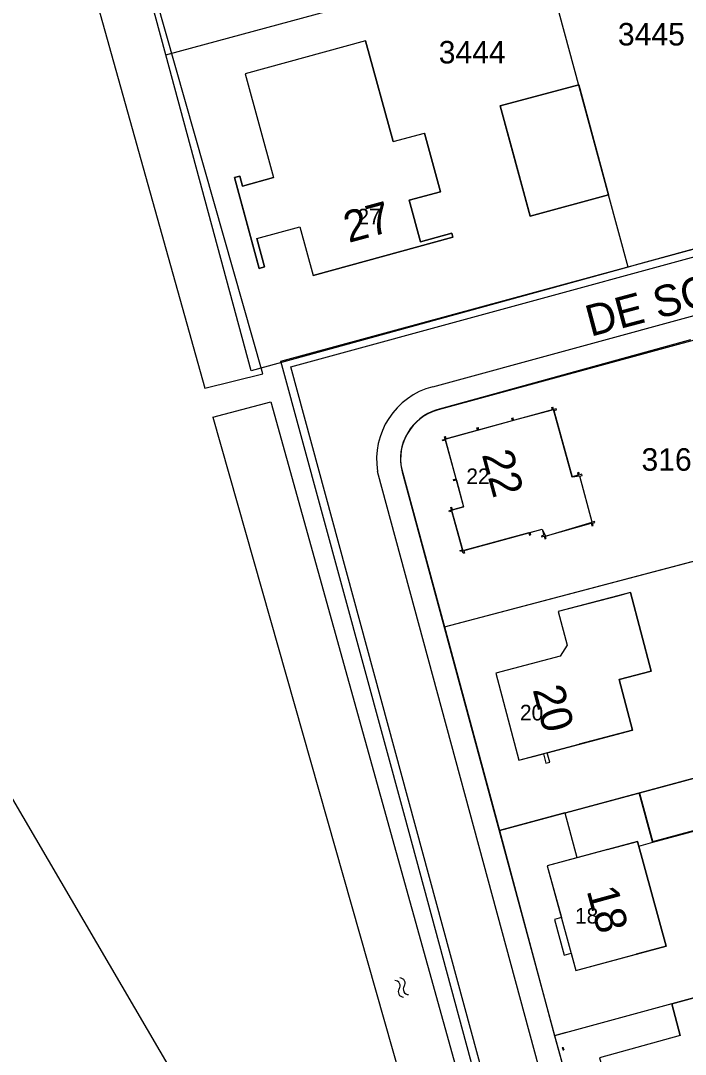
# Model space of a CAD drawing. Extents: x 148816 to 151297, y 399515 to 402500.
# Drawn here: x 150875.2 to 150928.4, y 401098.8 to 401181.5 of the extents above; entities that cross this region are included whole.
import ezdxf

# ---------------------------------------------------------------- set-up
doc = ezdxf.new("R2010")
doc.units = 0
for name, color, linetype in [('B01 Hoofdgebouw  [T] Norm', 7, 'Continuous'), ('B01 Hoofdgebouw secundair [T] Gem', 7, 'Continuous'), ('B01 hoofgebouw', 7, 'Continuous'), ('B02 Bijgebouw  [T] Norm', 7, 'Continuous'), ('G01 perceelsgrens', 7, 'Continuous'), ('S02 Open verharding  Norm', 7, 'Continuous'), ('S05 Water  Norm', 7, 'Continuous'), ('T04 Haag heg  [D] Gem', 7, 'Continuous'), ('T09 Insteek water  [T] Norm', 7, 'Continuous'), ('V00 Kant verharding algemeen  [D] Gem', 7, 'Continuous'), ('V00 Kant verharding algemeen  [T] Norm', 7, 'Continuous'), ('V00 Kant verharding algemeen secundair  [T] Norm', 7, 'Continuous'), ('Z01 perceelnummer', 7, 'Continuous'), ('Z02 huisnummer', 7, 'Continuous'), ('Z02 Huisnummer  [Tekst] Norm', 7, 'Continuous'), ('Z06 straatnaam', 7, 'Continuous')]:
    doc.layers.add(name, color=color, linetype=linetype)

msp = doc.modelspace()

# ---------------------------------------------------------------- linework, layer by layer
at = {"layer": 'B01 Hoofdgebouw  [T] Norm'}
for p, q in [((150902.844, 401179.893), (150893.206, 401177.268)), ((150902.844, 401179.893), (150905.038, 401171.837)), ((150893.206, 401177.268), (150895.469, 401168.961)), ((150905.038, 401171.837), (150907.556, 401172.523)), ((150907.556, 401172.523), (150908.833, 401167.834)), ((150892.361, 401168.955), (150892.776, 401169.068)), ((150894.337, 401161.699), (150892.361, 401168.955)), ((150892.776, 401169.068), (150892.989, 401168.286)), ((150892.989, 401168.286), (150895.469, 401168.961)), ((150908.833, 401167.834), (150906.324, 401167.151)), ((150906.324, 401167.151), (150907.221, 401163.832)), ((150894.132, 401164.089), (150897.577, 401165.027)), ((150897.577, 401165.027), (150898.636, 401161.139)), ((150894.132, 401164.089), (150894.752, 401161.812)), ((150894.752, 401161.812), (150894.337, 401161.699)), ((150914.68, 401149.546), (150917.792, 401150.389)), ((150917.882, 401150.414), (150917.828, 401150.607)), ((150918.075, 401150.468), (150917.882, 401150.414)), ((150917.909, 401150.318), (150918.102, 401150.372)), ((150917.909, 401150.318), (150919.364, 401145.014)), ((150918.102, 401150.372), (150918.075, 401150.468)), ((150911.891, 401148.775), (150914.598, 401149.525)), ((150914.68, 401149.546), (150914.635, 401149.741)), ((150909.286, 401148.067), (150911.804, 401148.748)), ((150911.891, 401148.775), (150911.836, 401148.967)), ((150909.22, 401147.953), (150909.027, 401147.9)), ((150910.077, 401144.854), (150909.22, 401147.953)), ((150909.286, 401148.067), (150909.231, 401148.259)), ((150919.899, 401145.368), (150919.803, 401145.342)), ((150919.803, 401145.342), (150919.856, 401145.149)), ((150919.951, 401145.175), (150919.899, 401145.368)), ((150910.101, 401144.77), (150909.909, 401144.714)), ((150910.101, 401144.77), (150910.677, 401142.638)), ((150919.856, 401145.149), (150919.364, 401145.014)), ((150920.144, 401145.227), (150919.951, 401145.175)), ((150919.976, 401145.082), (150920.169, 401145.134)), ((150920.965, 401141.412), (150919.976, 401145.082)), ((150920.169, 401145.134), (150920.144, 401145.227)), ((150909.735, 401142.287), (150909.543, 401142.233)), ((150910.596, 401139.181), (150909.735, 401142.287)), ((150909.801, 401142.397), (150909.748, 401142.59)), ((150909.801, 401142.397), (150910.677, 401142.638)), ((150917.217, 401140.292), (150920.894, 401141.308)), ((150921.158, 401141.464), (150920.965, 401141.412)), ((150920.99, 401141.319), (150921.183, 401141.371)), ((150921.038, 401141.142), (150920.99, 401141.319)), ((150921.183, 401141.371), (150921.158, 401141.464)), ((150915.903, 401140.556), (150910.69, 401139.124)), ((150915.992, 401140.582), (150916.968, 401140.843)), ((150915.992, 401140.582), (150916.042, 401140.388)), ((150917.096, 401140.365), (150916.904, 401140.309)), ((150916.968, 401140.843), (150917.096, 401140.365)), ((150916.904, 401140.309), (150916.932, 401140.213)), ((150917.217, 401140.292), (150917.266, 401140.098)), ((150910.69, 401139.124), (150910.742, 401138.931)), ((150924.746, 401119.734), (150918.796, 401118.124)), ((150928.007, 401100.334), (150921.561, 401098.547))]:
    msp.add_line(p, q, dxfattribs=at)
for points in [[(150907.221, 401163.832), (150909.73, 401164.513), (150909.819, 401164.185), (150898.636, 401161.139)], [(150917.792, 401150.389), (150917.739, 401150.582), (150917.828, 401150.607)], [(150914.598, 401149.525), (150914.545, 401149.72), (150914.635, 401149.741)], [(150911.804, 401148.748), (150911.749, 401148.942), (150911.836, 401148.967)], [(150909.027, 401147.9), (150909.003, 401147.987), (150909.195, 401148.042), (150909.143, 401148.234), (150909.231, 401148.259)], [(150909.909, 401144.714), (150909.884, 401144.8), (150910.077, 401144.854)], [(150909.543, 401142.233), (150909.519, 401142.318), (150909.713, 401142.373), (150909.66, 401142.566), (150909.748, 401142.59)], [(150920.894, 401141.308), (150920.947, 401141.116), (150921.038, 401141.142)], [(150915.903, 401140.556), (150915.957, 401140.366), (150916.042, 401140.388)], [(150916.932, 401140.213), (150917.124, 401140.268), (150917.182, 401140.077), (150917.266, 401140.098)], [(150910.742, 401138.931), (150910.656, 401138.908), (150910.602, 401139.1), (150910.423, 401139.043), (150910.401, 401139.129), (150910.596, 401139.181)], [(150913.262, 401129.315), (150915.102, 401122.364), (150917.068, 401122.88), (150917.267, 401122.122), (150917.57, 401122.212), (150917.374, 401122.96), (150924.194, 401124.749), (150923.128, 401128.812), (150925.691, 401129.485), (150924.043, 401135.762), (150918.249, 401134.241), (150918.952, 401131.562), (150918.405, 401130.676), (150913.262, 401129.315)], [(150917.371, 401113.916), (150918.504, 401109.773), (150917.943, 401109.616), (150918.72, 401106.756), (150919.287, 401106.911), (150919.663, 401105.536), (150926.886, 401107.484), (150924.594, 401115.864), (150917.371, 401113.916)]]:
    msp.add_lwpolyline(points, dxfattribs=at)
at = {"layer": 'B01 Hoofdgebouw secundair [T] Gem'}
for p, q in [((150919.757, 401114.56), (150918.796, 401118.124)), ((150924.695, 401115.494), (150925.811, 401115.799))]:
    msp.add_line(p, q, dxfattribs=at)
at = {"layer": 'B01 hoofgebouw'}
for points in [[(150905.038, 401171.837), (150902.844, 401179.893), (150893.206, 401177.268), (150895.469, 401168.961), (150892.989, 401168.286), (150892.776, 401169.068), (150892.361, 401168.955), (150893.023, 401166.523)], [(150920.967, 401172.404), (150919.89, 401176.392), (150913.615, 401174.697)], [(150913.615, 401174.697), (150914.697, 401170.696)], [(150893.023, 401166.523), (150894.337, 401161.699), (150894.752, 401161.812), (150894.132, 401164.089), (150897.577, 401165.027), (150898.636, 401161.139), (150909.819, 401164.185), (150909.73, 401164.513), (150907.221, 401163.832), (150906.324, 401167.151), (150908.833, 401167.834), (150907.556, 401172.523)], [(150905.038, 401171.837), (150907.556, 401172.523)], [(150914.697, 401170.696), (150916.002, 401165.869), (150922.271, 401167.577), (150920.967, 401172.404)], [(150919.205, 401145.593), (150917.883, 401150.414), (150909.196, 401148.042), (150910.677, 401142.638), (150909.711, 401142.372), (150910.617, 401139.104), (150914.242, 401140.093)], [(150919.36, 401145.01), (150919.205, 401145.593)], [(150914.242, 401140.093), (150916.97, 401140.84), (150917.22, 401140.29), (150920.97, 401141.41), (150919.98, 401145.08), (150919.36, 401145.01)], [(150923.085, 401135.51), (150918.249, 401134.241), (150918.952, 401131.562), (150918.405, 401130.676), (150913.262, 401129.315), (150915.102, 401122.364), (150919.938, 401123.632)], [(150924.04, 401135.76), (150925.69, 401129.49), (150923.13, 401128.81), (150924.19, 401124.75), (150919.938, 401123.632)], [(150924.04, 401135.76), (150923.085, 401135.51)], [(150931.944, 401121.688), (150933, 401117.768), (150925.787, 401115.825), (150924.731, 401119.745)], [(150924.869, 401119.782), (150932.089, 401121.727)], [(150922.198, 401115.217), (150924.59, 401115.86), (150926.89, 401107.48), (150924.49, 401106.837)], [(150922.198, 401115.217), (150917.371, 401113.916), (150919.663, 401105.536), (150924.49, 401106.837)], [(150917.371, 401113.916), (150919.663, 401105.536)], [(150936.218, 401101.87), (150935.335, 401105.069), (150927.334, 401102.882), (150928.007, 401100.334), (150921.561, 401098.547), (150924.698, 401087.283), (150929.515, 401088.624), (150930.938, 401083.523), (150926.122, 401082.179), (150929.262, 401070.925), (150934.935, 401072.508), (150936.345, 401067.39), (150930.689, 401065.818), (150933.823, 401054.544), (150938.64, 401055.883)]]:
    msp.add_lwpolyline(points, dxfattribs=at)
at = {"layer": 'B02 Bijgebouw  [T] Norm'}
msp.add_lwpolyline([(150919.89, 401176.392), (150922.271, 401167.577), (150916.002, 401165.869), (150913.615, 401174.697)], close=True, dxfattribs=at)
for points in [[(150924.746, 401119.734), (150925.811, 401115.799), (150933.032, 401117.746), (150931.967, 401121.681), (150924.746, 401119.734)], [(150928.007, 401100.334), (150927.334, 401102.882), (150935.335, 401105.069), (150936.218, 401101.87)]]:
    msp.add_lwpolyline(points, dxfattribs=at)
at = {"layer": 'G01 perceelsgrens'}
for points in [[(150886.852, 401178.79), (150881.645, 401198.072)], [(150886.852, 401178.79), (150917.041, 401186.96)], [(150923.839, 401161.8), (150922.271, 401167.577), (150917.558, 401185.031)], [(150867.484, 401063.591), (150896.36, 401082.065), (150838.485, 401180.991), (150832.813, 401178.286), (150815.39, 401172.118), (150803.81, 401167.588), (150779.569, 401157.424), (150759.776, 401147.862), (150728.816, 401128.513), (150702.021, 401111.459), (150779.189, 401007.103), (150815.732, 401030.482)], [(150893.683, 401153.5), (150886.852, 401178.79)], [(150945.069, 401167.627), (150924.477, 401161.975)], [(150924.477, 401161.975), (150923.839, 401161.8)], [(150923.839, 401161.8), (150893.683, 401153.5)], [(150928.83, 401155.98), (150908.55, 401150.39)], [(150905.73, 401145.6), (150909.14, 401133.02)], [(150909.14, 401133.02), (150933.3, 401139.4)], [(150909.14, 401133.02), (150913.54, 401116.73)], [(150913.54, 401116.73), (150937.67, 401123.23)], [(150913.54, 401116.73), (150917.95, 401100.32)], [(150942.106, 401106.909), (150917.95, 401100.32)], [(150917.95, 401100.32), (150920.22, 401092.16)]]:
    msp.add_lwpolyline(points, dxfattribs=at)
msp.add_arc((150909.754, 401146.456), 4.114, 107.01975, 192.00735, dxfattribs=at)
at = {"layer": 'S02 Open verharding  Norm'}
for p, q in [((150918.57, 401099.389), (150918.632, 401099.168)), ((150918.588, 401099.326), (150918.573, 401099.322)), ((150918.574, 401099.375), (150918.632, 401099.391)), ((150918.615, 401099.23), (150918.6, 401099.226)), ((150918.659, 401099.295), (150918.601, 401099.278)), ((150918.628, 401099.405), (150918.69, 401099.184)), ((150918.628, 401099.182), (150918.686, 401099.198)), ((150918.66, 401099.347), (150918.646, 401099.343)), ((150918.687, 401099.25), (150918.673, 401099.246))]:
    msp.add_line(p, q, dxfattribs=at)
at = {"layer": 'S05 Water  Norm'}
for centre, start, end in [((150905.578, 401104.523), 325.27737, 89.1324), ((150905.178, 401104.317), 325.27737, 89.1324), ((150905.877, 401103.833), 145.27737, 269.13239), ((150906.277, 401104.039), 145.27737, 269.13239)]:
    msp.add_arc(centre, 0.425, start, end, dxfattribs=at)
at = {"layer": 'T04 Haag heg  [D] Gem'}
for p, q in [((150909.14, 401133.02), (150933.3, 401139.4)), ((150918.79, 401118.145), (150913.54, 401116.73))]:
    msp.add_line(p, q, dxfattribs=at)
at = {"layer": 'T09 Insteek water  [T] Norm'}
for p, q in [((150894.63, 401153.277), (150879.221, 401207.46)), ((150875.957, 401202.254), (150889.977, 401152.108)), ((150889.977, 401152.108), (150894.63, 401153.277)), ((150890.632, 401149.81), (150895.265, 401151.013)), ((150895.265, 401151.013), (150911.166, 401093.829)), ((150890.632, 401149.81), (150906.286, 401094.676))]:
    msp.add_line(p, q, dxfattribs=at)
at = {"layer": 'V00 Kant verharding algemeen  [D] Gem'}
msp.add_line((150917.939, 401100.335), (150918.904, 401100.597), dxfattribs=at)
at = {"layer": 'V00 Kant verharding algemeen  [T] Norm'}
for p, q in [((150950.103, 401161.684), (150908.641, 401150.39)), ((150917.939, 401100.335), (150935.156, 401038.504))]:
    msp.add_line(p, q, dxfattribs=at)
for points in [[(150913.066, 401091.653), (150905.966, 401117.865), (150896.071, 401154.271), (150945.643, 401167.754)], [(150912.873, 401092.365), (150913.491, 401092.541), (150896.852, 401153.823), (150947.294, 401167.573)], [(150905.757, 401145.418), (150917.953, 401100.34)]]:
    msp.add_lwpolyline(points, dxfattribs=at)
msp.add_arc((150909.734, 401146.434), 4.105, 105.44186, 194.32653, dxfattribs=at)
at = {"layer": 'V00 Kant verharding algemeen secundair  [T] Norm'}
msp.add_line((150908.209, 401152.233), (150948.528, 401163.226), dxfattribs=at)
msp.add_lwpolyline([(150919.252, 401095.619), (150917.427, 401095.164), (150903.796, 401145.46)], dxfattribs=at)
msp.add_arc((150909.727, 401146.42), 6.008, 104.63101, 189.19586, dxfattribs=at)

# ---------------------------------------------------------------- texts
at = {"layer": 'Z01 perceelnummer'}
for s, p in [('3445', (150923.025, 401179.528)), ('3444', (150908.69, 401178.091)), ('3160', (150924.911, 401145.515))]:
    msp.add_text(s, height=1.8, dxfattribs=at).set_placement(p)
at = {"layer": 'Z02 huisnummer'}
for s, rotation, p in [('27', 15.24507, (150901.484, 401163.728)), ('22', 285.37073, (150912.124, 401146.812)), ('20', 284.82811, (150916.193, 401128.013)), ('18', 285.30032, (150920.507, 401111.927))]:
    msp.add_text(s, height=2.5, rotation=rotation, dxfattribs=at).set_placement(p)
at = {"layer": 'Z02 Huisnummer  [Tekst] Norm'}
for s, p in [('27', (150902.186, 401165.215)), ('22', (150910.899, 401144.441)), ('20', (150915.187, 401125.54)), ('18', (150919.591, 401109.294))]:
    msp.add_text(s, height=1.25, dxfattribs=at).set_placement(p)
at = {"layer": 'Z06 straatnaam'}
msp.add_text('DE SCHUTSBOOM', height=2.5, rotation=14.89819, dxfattribs=at).set_placement((150920.839, 401156.222))

doc.saveas('drawing.dxf')
